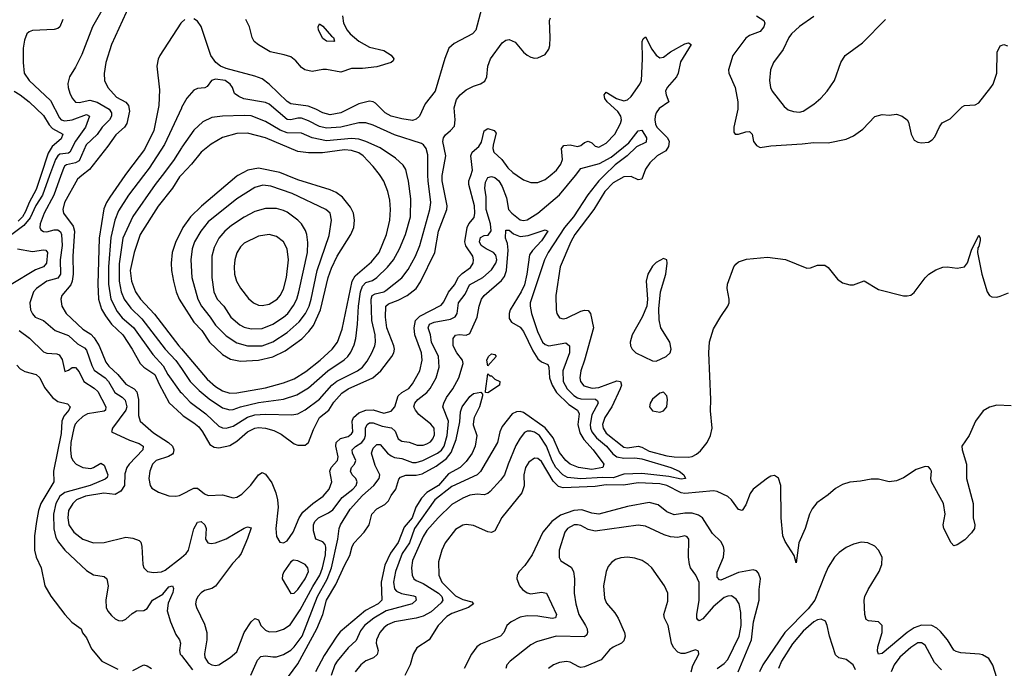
# Model space of a CAD drawing. Header units: inches. Extents: x 1682530 to 1839546, y 640742 to 791647.
# Tile 272 of 656: x 1719098 to 1724592, y 697250 to 700869. Entities that reach past the tile are written whole.
import ezdxf

# ---------------------------------------------------------------- set-up
doc = ezdxf.new("R2010")
doc.units = ezdxf.units.IN
doc.header["$MEASUREMENT"] = 0
for name, color, linetype in [('B7619', 7, 'Continuous'), ('B7629', 7, 'Continuous'), ('B7710', 7, 'Continuous'), ('B7720', 7, 'Continuous')]:
    doc.layers.add(name, color=color, linetype=linetype)

msp = doc.modelspace()

# ---------------------------------------------------------------- linework, layer by layer
at = {"layer": 'B7619', "color": 5}
for points, elevation in [([(1719264.8, 700000), (1719225.2, 699890), (1719188, 699832), (1719156.2, 699763.7), (1719120, 699720), (1719053.9, 699670)], 440), ([(1719215.5, 700000), (1719190, 699921.9), (1719150, 699850), (1719130, 699798.5), (1719113.5, 699770), (1719090, 699744.2)], 420), ([(1719327.8, 700000), (1719288, 699890), (1719234.3, 699790), (1719212.7, 699730), (1719210.1, 699710.1), (1719216.2, 699696.2), (1719230, 699686.5), (1719250, 699686), (1719290, 699696.7), (1719310, 699697.4), (1719326.1, 699686.1), (1719331.8, 699670), (1719334.8, 699610), (1719324, 699530), (1719325.8, 699450), (1719310, 699426.9), (1719250, 699410.6), (1719191.2, 699370), (1719174, 699350), (1719154.6, 699290), (1719159, 699250), (1719168.5, 699228.5), (1719184.4, 699210), (1719230.9, 699190.9), (1719295.7, 699135.7), (1719370, 699106.3), (1719420.5, 699060.5), (1719459, 699039), (1719470, 699024.9), (1719499.6, 698939.6), (1719514.2, 698914.2), (1719575.2, 698870), (1719592.6, 698850), (1719628.6, 698788.6), (1719670, 698762.3), (1719686.1, 698746.1), (1719695.7, 698710), (1719690.1, 698690), (1719616, 698590), (1719610.4, 698570), (1719710, 698523.9), (1719764.2, 698504.2), (1719786, 698490), (1719784.3, 698470), (1719709.4, 698390), (1719696.3, 698370), (1719685, 698335), (1719682.5, 698270), (1719661.6, 698238.4), (1719630, 698220.7), (1719566.6, 698226.6), (1719464.9, 698210), (1719414.4, 698190), (1719394.6, 698170), (1719370.9, 698130), (1719365.9, 698090), (1719372.2, 698050), (1719399.3, 698010), (1719450, 697970.1), (1719510, 697950.1), (1719570, 697952.4), (1719690, 697982.4), (1719730, 697976.9), (1719763.8, 697963.8), (1719773.6, 697953.6), (1719780.2, 697930), (1719785, 697830), (1719790.2, 697810), (1719810.1, 697790.1), (1719844.6, 697784.6), (1719890, 697788.9), (1719910, 697797.4), (1720000, 697869.1)], 460), ([(1719445.4, 700000), (1719420.3, 699979.7), (1719348.7, 699850), (1719338.5, 699810), (1719342.2, 699790), (1719396.9, 699716.9), (1719403.8, 699690), (1719393.8, 699550), (1719395.9, 699450), (1719391.2, 699410), (1719383, 699390), (1719333.5, 699330), (1719326.5, 699310), (1719333.7, 699270), (1719356.6, 699230), (1719450, 699141.6), (1719493.9, 699113.9), (1719514, 699094), (1719541.2, 699050), (1719579.2, 698959.2), (1719595.1, 698935.1), (1719645, 698890), (1719690, 698836.5), (1719736.6, 698810), (1719752.4, 698792.4), (1719761.1, 698750), (1719760.4, 698660.4), (1719770.9, 698630), (1719844.9, 698564.9), (1719928.7, 698510), (1719950.6, 698490), (1719958.6, 698470), (1719955, 698450), (1719950, 698444.9), (1719927.9, 698432.1), (1719860.2, 698410), (1719838.3, 698390), (1719824.6, 698350), (1719819.3, 698310), (1719825.5, 698270), (1719835.8, 698255.8), (1719872.5, 698232.5), (1719930, 698213.2), (1719970, 698210.9), (1719990, 698214.6), (1720000, 698219.6)], 480), ([(1719685.2, 700000), (1719600.5, 699879.5), (1719581.8, 699850), (1719566.8, 699813.3), (1719541.9, 699650), (1719534.2, 699394.2), (1719537.7, 699310), (1719554.8, 699254.8), (1719576.3, 699216.3), (1719610, 699169.6), (1719673, 699110), (1719726, 699030), (1719771, 698951), (1719790, 698929.6), (1719852.2, 698890), (1719875.7, 698835.7), (1719932, 698732), (1720000, 698668.6)], 520), ([(1719788.6, 700000), (1719705.1, 699890), (1719650, 699802.5), (1719628.9, 699751.1), (1719606.3, 699653.7), (1719593.8, 699490), (1719593.2, 699393.2), (1719606.6, 699310), (1719641.6, 699241.6), (1719670, 699206.2), (1719732.6, 699152.6), (1719840.5, 699000.5), (1719898.1, 698938.1), (1719924, 698890), (1719993.2, 698793.2), (1720000, 698786.3)], 540), ([(1719892.4, 700000), (1719854, 699950), (1719729.5, 699770.5), (1719673.3, 699650), (1719652.5, 699507.5), (1719652, 699410), (1719663.2, 699350), (1719680.7, 699310), (1719718.7, 699258.7), (1719779.7, 699199.7), (1719910.1, 699030), (1719970, 698967), (1720000, 698922.9)], 560), ([(1719997.6, 700000), (1719990, 699991.8), (1719951.3, 699930), (1719870, 699829.1), (1719770.1, 699670), (1719735.7, 699570), (1719714.8, 699470), (1719721.1, 699410), (1719743.9, 699350), (1719772.4, 699310), (1719850, 699226.5), (1719985.5, 699050), (1720000, 699032.9)], 580), ([(1720000, 699693), (1719969.3, 699630.7), (1719949.6, 699570), (1719943.3, 699510), (1719945.1, 699470), (1719955.7, 699410), (1719970.6, 699350), (1719987, 699310), (1720000, 699290)], 620), ([(1719085.3, 699590), (1719170, 699575.8), (1719230, 699586), (1719242.8, 699582.8), (1719252.9, 699570), (1719247.2, 699510), (1719230.2, 699490), (1719186.6, 699473.4), (1719050, 699390.9)], 440), ([(1719094.1, 699134.1), (1719151.9, 699091.9), (1719230, 699015.9), (1719250, 699008.1), (1719304.8, 699004.8), (1719318.7, 698998.7), (1719333.9, 698973.9), (1719350, 698907), (1719370, 698914), (1719390, 698929.3), (1719410, 698928.6), (1719430, 698904.7), (1719456, 698850), (1719513, 698813), (1719533.8, 698793.8), (1719578, 698710), (1719577.2, 698690), (1719570, 698685.6), (1719476.9, 698670), (1719450, 698654.6), (1719421.9, 698630), (1719408.1, 698611.9), (1719399.7, 698590), (1719383.8, 698510), (1719380.8, 698470), (1719385.4, 698430), (1719394.2, 698410), (1719413.4, 698390), (1719450, 698370.1), (1719494.5, 698365.5), (1719510.3, 698369.7), (1719550, 698394.7), (1719570, 698384), (1719589.4, 698330.6), (1719585.5, 698314.5), (1719574.4, 698305.6), (1719490.4, 698269.6), (1719350, 698231.3), (1719321, 698210), (1719298.8, 698170), (1719286.4, 698110), (1719287.6, 698027.6), (1719299.7, 697979.6), (1719314, 697954), (1719350, 697910.2), (1719470, 697796.2), (1719510, 697772.1), (1719570, 697762), (1719584.4, 697750), (1719591.6, 697710), (1719578.5, 697630), (1719580.2, 697590), (1719589.6, 697569.6), (1719610, 697544.9), (1719630, 697525.8), (1719650, 697516.5), (1719670, 697514.2), (1719690, 697523.5), (1719724.6, 697555.4), (1719749.1, 697570.9), (1719790, 697573.4), (1719810, 697583.9), (1719839.4, 697630), (1719896.3, 697663.7), (1719930, 697704.4), (1719951.3, 697711.3), (1719955.9, 697695.9), (1719952.3, 697672.3), (1719926.7, 697613.3), (1719921.3, 697570), (1719938.9, 697510), (1719970, 697438.4), (1719990.3, 697410), (1719995.2, 697390), (1719989.2, 697350), (1719994, 697330), (1720000, 697322.1)], 440), ([(1719081.1, 698941.1), (1719100.7, 698920.7), (1719125.6, 698905.6), (1719190.3, 698890), (1719210, 698871.6), (1719237, 698817), (1719280.8, 698760.8), (1719310, 698739.7), (1719365.5, 698725.5), (1719379.5, 698710), (1719372.8, 698690), (1719343.4, 698656.6), (1719333.6, 698630), (1719330, 698560.7), (1719286.4, 698350), (1719288.5, 698290), (1719216.1, 698170), (1719201.9, 698130), (1719190.7, 698070), (1719180.5, 697990), (1719181, 697910), (1719190.1, 697870.1), (1719217.4, 697810), (1719238.9, 697710), (1719272.3, 697652.3), (1719350.3, 697550), (1719388.6, 697508.6), (1719440.3, 697470), (1719449.1, 697449.1), (1719470, 697420.7), (1719498, 697358), (1719556, 697290), (1719645.1, 697245.1)], 420), ([(1719730, 697237.1), (1719790, 697270.4), (1719810, 697264.9), (1719834, 697250)], 420)]:
    msp.add_lwpolyline(points, dxfattribs=dict(at, elevation=elevation))
at = {"layer": 'B7629', "color": 5}
for points, elevation in [([(1720000, 697869.1), (1720026.3, 697890), (1720039.9, 697910), (1720070, 698028.4), (1720090, 698066.4), (1720110, 698068.5), (1720131.5, 698051.5), (1720138.3, 698030), (1720134.7, 697970), (1720147.6, 697950), (1720165.9, 697945.9), (1720190, 697950.2), (1720250, 697973), (1720350, 698032.2), (1720370, 698038.9), (1720390, 698034.8), (1720370, 697973.6), (1720332.8, 697890), (1720318.2, 697870), (1720285, 697835), (1720191.3, 697708.7), (1720170, 697694.8), (1720130, 697683.8), (1720110, 697670.8), (1720092.6, 697650), (1720083.2, 697630), (1720079.6, 697610), (1720084.4, 697590), (1720130, 697495.8), (1720141.3, 697450), (1720142.1, 697410), (1720128.3, 697331.7), (1720130.2, 697310), (1720150, 697281.1), (1720170, 697269.4), (1720190, 697266.2), (1720210, 697270.2), (1720272.6, 697310), (1720310, 697342.8), (1720350.7, 697449.3), (1720390, 697508.9), (1720410, 697528.2), (1720430, 697520.7), (1720444.2, 697490), (1720470, 697462.7), (1720490, 697454), (1720530, 697455.1), (1720570, 697468.7), (1720606.4, 697493.6), (1720663.7, 697576.3), (1720733.2, 697706.8), (1720773.3, 697770), (1720788, 697810), (1720803.7, 697883.7), (1720806.3, 697926.3), (1720801.6, 697941.6), (1720790, 697956.2), (1720750, 697971.6), (1720737.5, 698017.5), (1720737.3, 698050), (1720745, 698070), (1720765.7, 698090), (1720821.8, 698118.2), (1720845, 698135), (1720896.6, 698203.4), (1720956.9, 698250), (1720974.8, 698270), (1720980.2, 698290), (1720973.6, 698310), (1720954, 698330), (1720944.2, 698350), (1720948.8, 698370), (1720966.4, 698390), (1720973.1, 698410), (1720954.5, 698450), (1720953.4, 698470), (1720971.8, 698488.2), (1721007.3, 698510), (1721022.6, 698530), (1721027.8, 698550), (1721027.8, 698590), (1721037.3, 698610), (1721050, 698619.1), (1721070, 698620.3), (1721120.7, 698600.7), (1721171.8, 698591.8), (1721193.2, 698573.3), (1721210.2, 698530), (1721230, 698518.3), (1721271.4, 698511.4), (1721315.8, 698495.8), (1721350, 698494.4), (1721370, 698502), (1721390, 698513.5), (1721403.7, 698530), (1721412, 698552), (1721410, 698591), (1721393, 698613), (1721325.9, 698665.9), (1721306, 698690), (1721297.6, 698710), (1721302.1, 698730), (1721319.3, 698750), (1721369.9, 698790), (1721388.4, 698811.6), (1721421.1, 698870), (1721439, 698930), (1721435.1, 698990), (1721396.2, 699070), (1721389.9, 699110), (1721376.6, 699150), (1721385, 699170), (1721410, 699181.6), (1721501.4, 699198.6), (1721527.9, 699212.1), (1721538.8, 699230), (1721547.3, 699290), (1721583.1, 699336.9), (1721608, 699390), (1721683, 699430), (1721730, 699472.8), (1721755.8, 699510), (1721760.7, 699530), (1721755.5, 699555.5), (1721742.2, 699570), (1721700.2, 699590), (1721673.4, 699610), (1721664.3, 699630), (1721670, 699653.4), (1721690, 699665.3), (1721712.3, 699667.7), (1721728.8, 699691.2), (1721724.8, 699730), (1721700.7, 699810), (1721700.5, 699880.5), (1721693.8, 699930), (1721697.9, 699962.1), (1721710, 699988), (1721730, 699995), (1721750, 699987.9), (1721771.5, 699970), (1721790, 699939.3), (1721815, 699875), (1721826.5, 699810), (1721843.7, 699790), (1721890, 699752.5), (1721910, 699748.9), (1721930, 699753.1), (1721990, 699789.5), (1722110, 699892.5), (1722198.7, 700000)], 460), ([(1720000, 699290), (1720070, 699181.8), (1720114.4, 699134.4), (1720156.4, 699070), (1720230, 699000.8), (1720274.5, 698974.5), (1720330, 698963.4), (1720430, 698968.6), (1720510, 698988.2), (1720578.7, 699021.3), (1720671.4, 699088.6), (1720711.4, 699128.6), (1720737.6, 699162.4), (1720776.6, 699250), (1720819.2, 699430), (1720837.2, 699482.8), (1720869.7, 699550.3), (1720945.9, 699670), (1720961.6, 699710), (1720966.8, 699750), (1720959.9, 699790), (1720943.1, 699823.1), (1720898.4, 699878.4), (1720864.4, 699904.4), (1720830, 699919.3), (1720650, 699976.3), (1720590.1, 700000)], 620), ([(1720315.6, 700000), (1720310, 699997), (1720111.8, 699828.2), (1720050.8, 699769.2), (1720008.4, 699710), (1720000, 699693)], 620), ([(1720000, 699032.9), (1720143.5, 698863.5), (1720190, 698822.9), (1720230, 698797.8), (1720270, 698785.5), (1720310, 698787.9), (1720470, 698815.5), (1720570, 698842.1), (1720630, 698865.9), (1720694.2, 698905.8), (1720774.5, 698970), (1720841.1, 699030), (1720870.9, 699070), (1720897.8, 699142.2), (1720953.3, 699410), (1720970, 699439.4), (1721061.6, 699518.4), (1721103.8, 699570), (1721145.2, 699670), (1721163.6, 699750), (1721166.9, 699810), (1721162.5, 699862.5), (1721152.6, 699910), (1721130, 699968.2), (1721110.1, 700000)], 580), ([(1720000, 698922.9), (1720049.5, 698850), (1720099.5, 698799.5), (1720154.4, 698754.4), (1720230, 698702.9), (1720270, 698692.1), (1720290, 698693.8), (1720330, 698708.5), (1720430, 698732.5), (1720570, 698751), (1720644, 698776), (1720710, 698815.6), (1720816.5, 698910), (1720908.9, 698971.1), (1720929.6, 698990.4), (1720945.7, 699014.3), (1720964.5, 699055.5), (1720974.4, 699090), (1720983.5, 699170), (1720987.9, 699270), (1721000.1, 699350), (1721010, 699383.2), (1721030, 699402.3), (1721066, 699414), (1721090.2, 699429.8), (1721151.2, 699488.8), (1721184, 699530), (1721216.6, 699590), (1721250.3, 699669.7), (1721278.2, 699770), (1721281.1, 699870), (1721267.9, 699967.9), (1721260.3, 700000)], 560), ([(1720000, 698786.3), (1720050, 698735.5), (1720136.4, 698670), (1720210, 698600.4), (1720230, 698591.9), (1720250, 698590.1), (1720290, 698601.7), (1720368.7, 698651.3), (1720410, 698663.8), (1720470, 698668.7), (1720616, 698664), (1720650.3, 698670.3), (1720690, 698693.3), (1720770, 698751.9), (1720839.9, 698830), (1720866.9, 698853.1), (1720982.3, 698910), (1721009.9, 698930.1), (1721036.5, 698963.5), (1721062.6, 699010), (1721079.9, 699050), (1721083.2, 699070), (1721081.2, 699110), (1721063, 699190), (1721058.6, 699310), (1721064.5, 699330), (1721080.7, 699339.3), (1721129.8, 699350), (1721141.6, 699358.4), (1721230, 699429.5), (1721264.9, 699475.1), (1721307.3, 699550), (1721330.3, 699609.7), (1721387.3, 699810), (1721391.9, 699850), (1721376.7, 699970), (1721376.3, 700000)], 540), ([(1720000, 698668.6), (1720010, 698659.3), (1720070, 698620.6), (1720096.7, 698596.7), (1720117.1, 698570), (1720158.6, 698498.6), (1720183.5, 698483.5), (1720210, 698480.1), (1720270, 698494.3), (1720310, 698517.7), (1720370, 698568.8), (1720410, 698589.6), (1720430, 698594.2), (1720470, 698591), (1720516.8, 698576.8), (1720556.1, 698556.1), (1720630, 698503.5), (1720650, 698494.5), (1720690, 698494.7), (1720710, 698510.3), (1720736.5, 698583.5), (1720770.2, 698649.8), (1720822.7, 698690), (1720850, 698734.7), (1720894.7, 698785.3), (1720930, 698810.4), (1721069.1, 698870.9), (1721113.4, 698910), (1721174.6, 698990), (1721185.4, 699010), (1721189.4, 699030), (1721186, 699050), (1721146.7, 699150), (1721139.3, 699210), (1721141.3, 699270), (1721156.8, 699283.2), (1721210, 699303.4), (1721259.3, 699330), (1721310.3, 699369.7), (1721333.9, 699406.1), (1721415.3, 699570), (1721435.1, 699690), (1721481.3, 699810), (1721483.8, 699830), (1721454.7, 699970), (1721456.2, 700000)], 520), ([(1720000, 698219.6), (1720070, 698254.5), (1720090, 698255), (1720130, 698224), (1720150, 698214.6), (1720230, 698217.3), (1720290, 698200.8), (1720310, 698204.4), (1720338.1, 698221.9), (1720387.9, 698272.1), (1720430, 698329.1), (1720450, 698343.6), (1720470, 698334.3), (1720504.2, 698284.2), (1720526.3, 698230), (1720536.1, 698190), (1720540.2, 698150), (1720527.1, 698030), (1720530, 697986), (1720550, 697954.8), (1720570, 697950.8), (1720590, 697962), (1720623.5, 698010), (1720656.7, 698090), (1720678.2, 698121.8), (1720733.4, 698170), (1720790.6, 698210), (1720824.6, 698250), (1720840.2, 698290), (1720829.4, 698350), (1720836.4, 698370), (1720870.4, 698410), (1720875.4, 698430), (1720861.2, 698490), (1720864.3, 698510), (1720888, 698532), (1720930, 698543.6), (1720950, 698557.6), (1720956.9, 698570), (1720953.8, 698630), (1720960.4, 698650), (1720990, 698675.5), (1721030, 698690.5), (1721070, 698692.3), (1721130, 698673.8), (1721170, 698684.4), (1721191.4, 698708.6), (1721210, 698770.8), (1721230, 698788.5), (1721268.7, 698811.2), (1721290, 698836.9), (1721331.4, 698910), (1721343.5, 698970), (1721339.2, 699010), (1721303, 699110), (1721299.2, 699150), (1721306, 699190), (1721330, 699215.2), (1721450, 699276.6), (1721464.3, 699295.7), (1721490.3, 699349.7), (1721523.6, 699390), (1721547.3, 699432.7), (1721566.9, 699453.1), (1721613.8, 699486.2), (1721628.3, 699510), (1721631, 699530), (1721625.9, 699550), (1721586.9, 699606.9), (1721581.5, 699630), (1721594, 699710), (1721604, 699730), (1721633.7, 699766.3), (1721637.5, 699790), (1721635, 699830), (1721603.8, 699950), (1721604.7, 699970), (1721614.5, 700000)], 480), ([(1722360.2, 700000), (1722330.1, 699970), (1722267.5, 699892.5), (1722188.2, 699770), (1722137.3, 699710), (1722047.2, 699570), (1722026.8, 699530), (1721947.1, 699290), (1721946, 699270), (1721954.1, 699230), (1721986.9, 699130), (1722015.6, 699070), (1722030, 699056.4), (1722050, 699048.8), (1722146.4, 699066.4), (1722166.7, 699050), (1722165.5, 699010), (1722129, 698910), (1722130.5, 698850), (1722153.1, 698810), (1722190, 698772.4), (1722210, 698759.1), (1722230, 698753.3), (1722311, 698751), (1722321.7, 698741.7), (1722325.4, 698730), (1722290, 698665.3), (1722280.7, 698610), (1722282.8, 698590), (1722291.1, 698570), (1722316.6, 698536.6), (1722372, 698490), (1722407.6, 698447.6), (1722429.8, 698429.8), (1722470, 698421.9), (1722530, 698424.9), (1722570, 698419.3), (1722732, 698370), (1722778, 698350), (1722804.2, 698330), (1722814, 698310), (1722790, 698305), (1722720.9, 698320.9), (1722570, 698337.7), (1722470, 698332.9), (1722410, 698313.3), (1722350, 698314.7), (1722230, 698307.5), (1722155.5, 698315.5), (1722129.4, 698329.4), (1722089.3, 698370), (1722068.5, 698408.5), (1722038.4, 698490), (1721999, 698550), (1721970, 698567.5), (1721950, 698572.9), (1721930, 698572.9), (1721914.4, 698565.6), (1721890, 698535), (1721866.8, 698493.2), (1721822.8, 698390), (1721802.7, 698330), (1721780.8, 698299.2), (1721722.7, 698237.4), (1721710, 698225), (1721690, 698217.3), (1721650, 698222.1), (1721610, 698216.5), (1721570, 698199.2), (1721510, 698163.8), (1721433.1, 698090), (1721370, 698018.5), (1721350, 697985.5), (1721290, 697851.2), (1721284.3, 697810), (1721287.4, 697770), (1721296.5, 697750), (1721310, 697739.3), (1721350, 697724.2), (1721435.1, 697670), (1721454.4, 697650), (1721458.5, 697630), (1721450, 697615.8), (1721394.8, 697565.2), (1721350, 697541.3), (1721310, 697529.2), (1721188.8, 697510), (1721150, 697493.1), (1721130, 697476.5), (1721108.4, 697450), (1721089.5, 697410), (1721088, 697390), (1721097.8, 697350), (1721092.3, 697327.7), (1721071.6, 697308.4), (1721030, 697291.5), (1721000.9, 697270), (1720970.3, 697230)], 460), ([(1721873.7, 700000), (1721910, 699974.9), (1721950, 699960.2), (1721990, 699961.1), (1722030, 699976.8), (1722057.4, 700000)], 480), ([(1722577.4, 700000), (1722570, 699979.7), (1722550, 699975.6), (1722510, 699994.1), (1722470, 699992.7), (1722410, 699958.6), (1722363.9, 699910), (1722302, 699810), (1722195.1, 699670), (1722172.5, 699630), (1722114.8, 699490), (1722090.2, 699330.2), (1722092.1, 699250), (1722095.8, 699230), (1722110, 699206), (1722130, 699200.2), (1722150, 699203.2), (1722230, 699242.7), (1722250, 699248.4), (1722270, 699247.4), (1722283.6, 699230), (1722299.8, 699150), (1722249.7, 698970.3), (1722228.5, 698910), (1722223.3, 698870), (1722227.1, 698850), (1722246.6, 698826.6), (1722292.4, 698812.4), (1722330, 698816.4), (1722430, 698853.9), (1722450.8, 698850), (1722455.5, 698830), (1722448.7, 698810), (1722401.8, 698710), (1722363.5, 698650), (1722350.1, 698610), (1722353.1, 698590), (1722370, 698562.8), (1722470, 698484.2), (1722490, 698479.9), (1722550, 698488.8), (1722570, 698483.6), (1722610, 698462.2), (1722710, 698435.2), (1722750, 698429.5), (1722830, 698427.6), (1722850, 698431.4), (1722875.2, 698444.8), (1722897, 698463), (1722933.6, 698510), (1722953, 698550), (1722961.8, 698590), (1722953, 698687), (1722954.7, 698750), (1722942.9, 699010), (1722947.5, 699072.5), (1722970, 699143.7), (1723010, 699214), (1723049.7, 699270), (1723057.4, 699290), (1723057.7, 699310), (1723045.4, 699370), (1723047.1, 699392.9), (1723083.7, 699490), (1723094.2, 699505.8), (1723110, 699517.3), (1723153.7, 699533.7), (1723270, 699544.9), (1723370.5, 699530.5), (1723490, 699482.8), (1723510, 699484), (1723550, 699499.1), (1723590, 699499.1), (1723610, 699487.3), (1723661.1, 699421.1), (1723690, 699401.6), (1723730, 699390.4), (1723750, 699390.4), (1723810, 699413), (1723890, 699364.6), (1724030, 699329.1), (1724050, 699327.8), (1724070, 699331.7), (1724090, 699347), (1724150.6, 699429.4), (1724171.5, 699448.5), (1724210, 699473.1), (1724250, 699488.7), (1724274, 699490), (1724330, 699482.6), (1724370.6, 699489.4), (1724387.4, 699512.6), (1724410, 699583.8), (1724450, 699667.3), (1724458, 699650), (1724457.4, 699637.4), (1724450, 699603.7), (1724443.8, 699596.2), (1724442.8, 699570), (1724467.2, 699450), (1724496.6, 699350), (1724509.6, 699329.6), (1724522.3, 699322.3), (1724550, 699320.1), (1724570, 699325.9), (1724615.4, 699344.6)], 480), ([(1720388.3, 697211.7), (1720424.7, 697295.3), (1720443.2, 697316.8), (1720470, 697320.5), (1720510, 697313.4), (1720530, 697314.6), (1720570, 697327.4), (1720610, 697350.9), (1720630, 697369.5), (1720674.7, 697430), (1720759.3, 697650), (1720813.1, 697746.9), (1720838.4, 697810), (1720873.8, 697970), (1720879.9, 698030), (1720887.5, 698050), (1720941.5, 698138.5), (1721010, 698214.2), (1721075, 698270), (1721104.7, 698310), (1721107.6, 698330), (1721081.3, 698381.3), (1721061.1, 698450), (1721070, 698478.4), (1721090, 698498.6), (1721110, 698498.2), (1721150.6, 698450.6), (1721170, 698435.5), (1721190, 698427.3), (1721230, 698421.4), (1721290, 698399), (1721310, 698398.1), (1721347.1, 698410), (1721430, 698449.8), (1721452, 698468), (1721466.3, 698490), (1721482.8, 698550), (1721490.8, 698630), (1721459.1, 698710), (1721463.9, 698730), (1721479.7, 698760.3), (1721514, 698810), (1721547.6, 698870), (1721571.9, 698950), (1721568.3, 698970), (1721537.2, 699010), (1721516.8, 699050), (1721516.5, 699090), (1721530.7, 699109.3), (1721550, 699112.3), (1721590, 699108.7), (1721610, 699118), (1721650.9, 699210), (1721661.3, 699270), (1721675.6, 699310), (1721689, 699330), (1721786.1, 699413.9), (1721803.9, 699436.1), (1721815.3, 699470), (1721824, 699584), (1721820.2, 699620.2), (1721809.2, 699650), (1721810, 699695.5), (1721830, 699695), (1721853.9, 699673.9), (1721890, 699660.3), (1721934.4, 699665.6), (1722030, 699696.9), (1722044.9, 699690), (1722010, 699636.1), (1721959, 699581), (1721943.4, 699556.6), (1721927.7, 699450), (1721914, 699390), (1721896.6, 699350), (1721834.7, 699250), (1721828.4, 699230), (1721830, 699201.3), (1721842.2, 699182.2), (1721890, 699153), (1721910, 699130.1), (1721960.9, 699020.9), (1721990, 698976.3), (1722010, 698961.1), (1722044.4, 698944.4), (1722051.1, 698931.1), (1722054, 698870), (1722069.7, 698830), (1722093, 698790), (1722162, 698722), (1722210.1, 698690), (1722219.3, 698670), (1722212.4, 698610), (1722223.5, 698563.5), (1722246.4, 698526.4), (1722298.6, 698470), (1722358, 698390), (1722351.4, 698370), (1722290, 698359.9), (1722216.2, 698370), (1722170, 698388.6), (1722146.1, 698410), (1722110, 698454.8), (1722075.5, 698535.5), (1722031.1, 698591.1), (1721910, 698677.5), (1721890, 698682.8), (1721870, 698681.8), (1721846.3, 698670), (1721790, 698598.7), (1721777.3, 698570), (1721764.4, 698510), (1721670, 698349), (1721650, 698329.9), (1721510, 698264.7), (1721413.9, 698190), (1721300.5, 698030), (1721273.6, 697950), (1721232.8, 697890), (1721194.8, 697790), (1721184, 697730), (1721190, 697692.9), (1721200.5, 697680.5), (1721227.7, 697667.7), (1721295.5, 697655.5), (1721306.4, 697650), (1721311.2, 697630), (1721287.7, 697610), (1721142.1, 697570), (1721074, 697530), (1721022.5, 697490), (1721000.1, 697459.9), (1720975.2, 697404.8), (1720930, 697363.9), (1720868.8, 697290), (1720856.9, 697270), (1720835.8, 697210)], 440), ([(1720571.7, 697168.3), (1720650, 697274.4), (1720756.6, 697470), (1720788.8, 697550), (1720810, 697631), (1720862.4, 697717.6), (1720910, 697823.1), (1720940.5, 697879.5), (1720953.6, 697930), (1720964.7, 697950), (1721020.7, 698010), (1721047.3, 698050), (1721062.4, 698110), (1721090, 698140.4), (1721135.4, 698164.6), (1721155.8, 698184.2), (1721170, 698214.8), (1721197, 698250), (1721214, 698306), (1721223.8, 698316.2), (1721251.9, 698328.1), (1721310, 698327.1), (1721344, 698336), (1721422.6, 698377.4), (1721479.1, 698420.9), (1721505.2, 698454.8), (1721532.8, 698527.2), (1721553.7, 698626.3), (1721557.9, 698682.1), (1721567.7, 698710), (1721610, 698767.6), (1721630, 698783.7), (1721670.7, 698790.7), (1721679.8, 698779.8), (1721680.7, 698770), (1721663.6, 698710), (1721634.9, 698650), (1721630.2, 698630), (1721628.2, 698608.2), (1721649.1, 698549.1), (1721638.9, 698490), (1721622.9, 698450), (1721590, 698404.5), (1721556.5, 698370), (1721490, 698335), (1721434.1, 698270), (1721369.7, 698230.3), (1721340.6, 698199.4), (1721307.8, 698150), (1721288.3, 698090), (1721242.7, 698037.3), (1721210, 697952.3), (1721166.8, 697893.2), (1721134.7, 697825.3), (1721114.2, 697730), (1721119.1, 697630), (1721098.7, 697610), (1721027.1, 697572.9), (1720886.8, 697453.2), (1720867.3, 697430), (1720797.4, 697322.6), (1720747.8, 697230)], 420), ([(1724630, 698714.1), (1724550, 698718), (1724510, 698708.1), (1724473.8, 698686.2), (1724430.8, 698630), (1724395.6, 698550), (1724356.1, 698490), (1724356.9, 698470), (1724381.6, 698390), (1724381.9, 698310), (1724418.4, 698170), (1724418.4, 698090), (1724428.4, 698050), (1724426.2, 698030), (1724410, 698005.2), (1724372.2, 697967.8), (1724330, 697939.1), (1724310, 697933.3), (1724295.8, 697950), (1724254.6, 698030), (1724251.7, 698050), (1724263.1, 698110), (1724253.5, 698170), (1724185.6, 698290), (1724182.2, 698310), (1724185.2, 698350), (1724181.3, 698361.3), (1724170, 698374.6), (1724150, 698376.8), (1724100.8, 698359.2), (1724030, 698312.3), (1723990, 698295.8), (1723950, 698290.6), (1723890, 698305), (1723850, 698305.9), (1723790, 698293.7), (1723730, 698288.7), (1723690, 698276.4), (1723650, 698254.2), (1723610, 698218), (1723546.2, 698173.8), (1723519.3, 698140.7), (1723505.1, 698110), (1723480.4, 698030), (1723445.3, 697950), (1723430, 697838), (1723420.4, 697880.4), (1723370, 697958.5), (1723356.6, 697990), (1723347.1, 698090), (1723345.3, 698270), (1723331.8, 698311.8), (1723310, 698326.6), (1723290, 698322.7), (1723270, 698310.9), (1723191.1, 698248.9), (1723174.5, 698225.5), (1723150, 698161.8), (1723130, 698129.8), (1723110, 698137.2), (1723069.5, 698190), (1723049.3, 698209.3), (1722990, 698237.5), (1722970, 698240.6), (1722810, 698225.1), (1722789.3, 698229.3), (1722710, 698269.5), (1722670, 698278.8), (1722550, 698285.8), (1722467.5, 698272.5), (1722370, 698274.5), (1722310, 698264.5), (1722130, 698257), (1722105.5, 698265.5), (1722074.6, 698294.6), (1722010, 698404.3), (1721990, 698421.3), (1721970, 698422.4), (1721939.5, 698400.4), (1721920.4, 698370), (1721911.6, 698330), (1721912.3, 698267.7), (1721900.5, 698230), (1721788.4, 698091.6), (1721750, 698016.8), (1721730, 698008.4), (1721710, 698011.3), (1721630, 698046.3), (1721590, 698052.5), (1721570, 698048.7), (1721530, 698024.4), (1721471.9, 697950), (1721452.7, 697910), (1721435.7, 697844.3), (1721437.1, 697770), (1721453.7, 697730), (1721530, 697655.1), (1721570, 697634.8), (1721620.9, 697620.9), (1721630.3, 697610), (1721602.3, 697590), (1721510, 697556.1), (1721481, 697539), (1721432.9, 697490), (1721382.9, 697410), (1721314.8, 697365.2), (1721293.9, 697330), (1721277.7, 697270), (1721247.1, 697210)], 480), ([(1723106.7, 697230), (1723181.5, 697410), (1723192.8, 697510), (1723224.8, 697630), (1723224.6, 697690), (1723231.4, 697750), (1723221.4, 697781.4), (1723210, 697794.6), (1723190, 697799.1), (1723110, 697784.5), (1723010, 697741.8), (1723003.9, 697743.9), (1722990, 697759.5), (1722990, 697786.8), (1723025.9, 697870), (1723029.4, 697909.4), (1723025, 697930), (1723010, 697957.8), (1722963.2, 698003.2), (1722909.1, 698089.1), (1722885.5, 698105.5), (1722850, 698116), (1722810, 698115.4), (1722750, 698105.8), (1722710, 698123.9), (1722661.5, 698161.5), (1722610, 698175.6), (1722490, 698152.5), (1722330, 698110.8), (1722290, 698115.3), (1722234.9, 698134.9), (1722190, 698131.6), (1722116.2, 698103.8), (1722067.3, 698070), (1722017.6, 698010), (1721957, 697883), (1721916.6, 697823.4), (1721885.2, 697790), (1721873.1, 697770), (1721871.5, 697750), (1721886.7, 697710), (1721904.3, 697690), (1721930, 697671.6), (1721950, 697665.2), (1722010, 697675.5), (1722037.3, 697670), (1722093.4, 697550), (1722088.2, 697531.8), (1722070, 697527.7), (1721990, 697541), (1721930, 697543.1), (1721890, 697534.9), (1721840.2, 697510), (1721816.9, 697490), (1721798.8, 697450), (1721781.7, 697430), (1721670, 697384.6), (1721649.2, 697370), (1721619.3, 697330), (1721578.6, 697250)], 520), ([(1722990.9, 697250), (1723030, 697277.5), (1723050, 697299.8), (1723113.4, 697430), (1723123.5, 697490), (1723121.5, 697561.5), (1723112.6, 697610), (1723096.9, 697636.9), (1723070, 697654.3), (1723050, 697653), (1723030, 697644.9), (1722967.3, 697592.7), (1722910, 697526.6), (1722890, 697515.1), (1722881.5, 697521.5), (1722876, 697530), (1722875.7, 697550), (1722890, 697631.3), (1722889.8, 697729.8), (1722870.7, 697770.7), (1722842, 697810), (1722835.4, 697830), (1722830.8, 697870), (1722831.6, 697970), (1722823.3, 697983.3), (1722810, 697989.6), (1722770, 697980.9), (1722730, 697983.8), (1722695, 697995), (1722590, 698043.5), (1722550, 698049.1), (1722310, 698015.6), (1722270, 698024.3), (1722230, 698046.9), (1722210, 698051.6), (1722191.3, 698050), (1722155.2, 698030), (1722140.5, 698010), (1722107.8, 697910), (1722107.7, 697867.7), (1722118.4, 697850), (1722174.8, 697814.8), (1722189.2, 697790), (1722194.5, 697750), (1722191.8, 697670), (1722200.6, 697610), (1722218.8, 697550), (1722256.1, 697490), (1722264.6, 697470), (1722266.7, 697450), (1722263.2, 697436.8), (1722250, 697425.8), (1722091.1, 697428.9), (1721982.2, 697397.8), (1721950, 697380.8), (1721835.3, 697290), (1721816.9, 697270), (1721810.2, 697250)], 540), ([(1724550, 697197.7), (1724527.9, 697267.9), (1724505.5, 697305.5), (1724470, 697326.3), (1724453.2, 697330), (1724350, 697336.8), (1724323.2, 697343.2), (1724310, 697352.2), (1724275.5, 697410), (1724235.5, 697455.5), (1724215.1, 697475.1), (1724188.4, 697488.4), (1724130, 697490.3), (1724090, 697476.7), (1724049.6, 697450.4), (1723910, 697333.6), (1723890, 697329.7), (1723885.5, 697345.5), (1723886.7, 697370), (1723910.4, 697450), (1723910.6, 697490), (1723890, 697509.7), (1723834.9, 697514.9), (1723822.4, 697522.4), (1723814, 697550), (1723810.7, 697630), (1723814.8, 697650), (1723833.4, 697690), (1723893.7, 697790), (1723908.3, 697830), (1723911.2, 697870), (1723890, 697909.5), (1723870, 697931.5), (1723830.9, 697950.9), (1723793.5, 697953.5), (1723750, 697943.7), (1723710, 697923.9), (1723670, 697896.8), (1723645.3, 697870), (1723610, 697814.8), (1723590, 697772.5), (1723535.8, 697630), (1723497.8, 697582.2), (1723367.4, 697450), (1723245.4, 697270), (1723226.1, 697230)], 520), ([(1722845.3, 697230), (1722854.5, 697265.5), (1722887.3, 697330), (1722886, 697346), (1722870, 697352.8), (1722810, 697332.4), (1722790, 697332.2), (1722770, 697339.8), (1722746.1, 697366.2), (1722736, 697390), (1722716.8, 697490), (1722696.8, 697530), (1722693.3, 697550), (1722715.5, 697624.5), (1722715, 697670), (1722696.5, 697710), (1722624.7, 697810), (1722605.1, 697830), (1722571.2, 697851.2), (1722530, 697865.5), (1722490, 697869.8), (1722452.7, 697867.3), (1722422.8, 697857.2), (1722399.5, 697840.5), (1722382.3, 697817.7), (1722371.3, 697790), (1722356.5, 697710), (1722361.1, 697641.1), (1722373.1, 697613.1), (1722419.8, 697559.8), (1722436.9, 697530), (1722472.6, 697450), (1722477.2, 697430), (1722470, 697403.5), (1722455.3, 697390), (1722410, 697368.9), (1722390, 697353.6), (1722342.9, 697297.1), (1722250, 697259.4), (1722230, 697254.6), (1722218, 697258), (1722170, 697284.8), (1722150, 697288.8), (1722110, 697283.5), (1722077.1, 697270), (1722048.7, 697250)], 560), ([(1723762.2, 697242.2), (1723749.3, 697269.3), (1723710, 697299.3), (1723668.2, 697308.2), (1723650, 697325.1), (1723616, 697430), (1723604.8, 697490), (1723594.1, 697514.1), (1723570, 697524.4), (1723550, 697519.9), (1723530, 697509.1), (1723470, 697457.9), (1723410, 697387.7), (1723349.6, 697290), (1723331.9, 697250)], 540), ([(1724242.6, 697242.5), (1724202.4, 697282.4), (1724150, 697379.2), (1724130, 697393.3), (1724110, 697391.7), (1724070, 697367.2), (1724010, 697311.9), (1723978.4, 697270), (1723961.2, 697230)], 540), ([(1720000, 697322.1), (1720061.4, 697241.4)], 440)]:
    msp.add_lwpolyline(points, dxfattribs=dict(at, elevation=elevation))
for points, elevation in [([(1720454.5, 699945.5), (1720410, 699932.7), (1720310, 699869.3), (1720150, 699740.8), (1720108.4, 699690), (1720073.4, 699630), (1720060.9, 699590), (1720053.6, 699530), (1720059, 699430), (1720091.1, 699310), (1720111.7, 699270), (1720161.2, 699210), (1720190, 699165.1), (1720250, 699105.5), (1720310, 699066), (1720370, 699048.8), (1720450, 699048.8), (1720510, 699071.5), (1720590, 699123.9), (1720656.9, 699183.1), (1720693.6, 699230), (1720713.1, 699270), (1720724.8, 699310), (1720758.2, 699470), (1720825, 699665), (1720838.3, 699750), (1720829.8, 699790), (1720807.1, 699810), (1720619.1, 699899.1), (1720499.6, 699939.6)], 640), ([(1720530, 699815.9), (1720470, 699815.2), (1720410, 699798.4), (1720350, 699767.2), (1720278.9, 699721.1), (1720243, 699690), (1720208.8, 699650), (1720182.4, 699597.5), (1720169.5, 699550), (1720169.5, 699430), (1720181.8, 699350), (1720199.2, 699310), (1720236.8, 699270), (1720276.6, 699210), (1720326.2, 699166.2), (1720350, 699154), (1720390, 699143.6), (1720450, 699146.9), (1720510, 699170.6), (1720570, 699208.5), (1720593.4, 699230), (1720626.2, 699273.8), (1720643.9, 699310), (1720656.4, 699350), (1720703.2, 699570), (1720706, 699626), (1720700.5, 699670), (1720692.7, 699692.7), (1720669.9, 699729.9), (1720650.3, 699750.3), (1720590, 699794.3), (1720570, 699805)], 660), ([(1720489.8, 699669.8), (1720430, 699662), (1720350, 699623.1), (1720330, 699601.7), (1720310, 699567.6), (1720298.6, 699530), (1720294, 699490), (1720296.6, 699450), (1720307.6, 699410), (1720330, 699371.6), (1720374.2, 699314.2), (1720402, 699290), (1720430, 699276.9), (1720450, 699273.7), (1720490, 699281.6), (1720535, 699310), (1720551.6, 699330), (1720570, 699364.9), (1720587.6, 699430), (1720598.7, 699530), (1720590.5, 699590.4), (1720570, 699629.7), (1720530, 699660.3)], 680), ([(1722690, 699537.2), (1722650, 699514), (1722630, 699494.5), (1722603.6, 699450), (1722594.6, 699410), (1722602, 699310), (1722597, 699270), (1722571.3, 699210), (1722514.8, 699110), (1722504, 699070), (1722505.8, 699050), (1722515.4, 699030), (1722536.5, 699010), (1722630, 698965.7), (1722650, 698963.5), (1722705.6, 698990), (1722727, 699010), (1722733.7, 699030), (1722725.3, 699070), (1722675.1, 699150), (1722665.9, 699194.1), (1722664.9, 699255.1), (1722674, 699350), (1722704, 699450), (1722711.2, 699510), (1722709.1, 699529.1)], 520), ([(1721710, 698938), (1721705.1, 698970), (1721713.2, 698990), (1721730, 699004), (1721750, 699001), (1721757.3, 698990)], 420), ([(1721722.8, 698882.8), (1721730, 698882.8), (1721750, 698864), (1721778, 698850), (1721776, 698830), (1721710, 698786.6), (1721698, 698790), (1721696.4, 698796.4), (1721710, 698894)], 420), ([(1722690, 698791.2), (1722670, 698785.1), (1722630, 698752.2), (1722616.9, 698730), (1722611.7, 698710), (1722630, 698686.9), (1722670, 698679.6), (1722690, 698686), (1722708.4, 698710), (1722712.5, 698750), (1722709.6, 698770)], 520), ([(1720626.7, 697853.3), (1720610, 697845.2), (1720572.4, 697787.6), (1720564.2, 697770), (1720563.1, 697750), (1720610, 697667.7), (1720630, 697668.9), (1720650, 697690.3), (1720690, 697749.4), (1720708.9, 697790), (1720706.4, 697810), (1720690, 697829.7), (1720650, 697849.7)], 480)]:
    msp.add_lwpolyline(points, close=True, dxfattribs=dict(at, elevation=elevation))
at = {"layer": 'B7710', "color": 5}
msp.add_line((1720000, 700002.6, 580), (1719997.6, 700000, 580), dxfattribs=at)
for points, elevation in [([(1720000, 701190), (1719950, 701192.5), (1719902.3, 701177.7), (1719870, 701154.7), (1719794.6, 701065.4), (1719737.7, 701010), (1719719.6, 700980.4), (1719691.5, 700908.5), (1719609.6, 700730.4), (1719579.4, 700630), (1719569.3, 700569.3), (1719571, 700530), (1719589.2, 700490), (1719637.7, 700437.7), (1719689.3, 700409.3), (1719705.8, 700390), (1719710, 700359.3), (1719695.4, 700290), (1719683.4, 700270), (1719633.9, 700226.1), (1719590, 700163.4), (1719486.7, 700033.3), (1719445.4, 700000)], 480), ([(1719593.2, 700986.7), (1719504.4, 700830), (1719445.3, 700674.7), (1719410, 700604.4), (1719375.9, 700550), (1719366.6, 700513.4), (1719368.2, 700490), (1719378.4, 700458.4), (1719390.8, 700430.8), (1719409.4, 700409.4), (1719430, 700406.7), (1719490, 700419.7), (1719530, 700409.7), (1719596.3, 700370), (1719610.7, 700350), (1719610.1, 700330), (1719599.5, 700310), (1719558.9, 700270), (1719530, 700228.7), (1719469.6, 700170), (1719430, 700082.4), (1719410, 700070), (1719359.9, 700060.1), (1719348.3, 700051.7), (1719341.7, 700038.3), (1719327.8, 700000)], 460), ([(1719338.3, 700870), (1719321.3, 700830), (1719310, 700819.7), (1719290, 700814), (1719170, 700809.7), (1719150, 700801.3), (1719137.6, 700790), (1719124.2, 700755.8), (1719118, 700710), (1719116.9, 700630), (1719123.5, 700570), (1719150.2, 700530), (1719270, 700419.1), (1719320.7, 700320.7), (1719330.1, 700310.1), (1719350, 700304.1), (1719390, 700310.6), (1719470, 700339.3), (1719487.3, 700330), (1719465.5, 700270), (1719408.5, 700191.5), (1719378, 700130), (1719370, 700124.7), (1719322, 700118), (1719310, 700110.3), (1719297.1, 700090), (1719264.8, 700000)], 440), ([(1720000, 700852.7), (1719997, 700850), (1719880.3, 700670), (1719870, 700649.2), (1719863.9, 700610), (1719877.7, 700477.7), (1719875.1, 700390), (1719845.8, 700250), (1719795, 700145), (1719699.6, 700020.4), (1719685.2, 700000)], 520), ([(1719067.6, 700470), (1719100.2, 700450), (1719150, 700410.8), (1719230, 700334.6), (1719262.3, 700282.2), (1719281.5, 700261.5), (1719339, 700230), (1719330, 700205), (1719279.3, 700160.7), (1719256, 700124), (1719215.5, 700000)], 420), ([(1720000, 700375.8), (1719906.5, 700173.5), (1719819.4, 700040.6), (1719788.6, 700000)], 540), ([(1720000, 700154.2), (1719956.6, 700083.4), (1719892.4, 700000)], 560)]:
    msp.add_lwpolyline(points, dxfattribs=dict(at, elevation=elevation))
at = {"layer": 'B7720', "color": 5}
for points, elevation in [([(1721674.5, 700930), (1721643.9, 700810), (1721625.6, 700790), (1721523.1, 700736.9), (1721493.5, 700710), (1721470, 700653.3), (1721416.6, 700470), (1721361.1, 700398.9), (1721328.4, 700331.6), (1721310, 700314.1), (1721290, 700307.5), (1721230, 700315.4), (1721170, 700330.9), (1721137.5, 700350), (1721083.3, 700403.3), (1721070, 700411.3), (1721050, 700415.2), (1720990, 700399.6), (1720889, 700350), (1720830, 700338), (1720790, 700348.6), (1720750, 700370.4), (1720706.9, 700386.9), (1720610, 700399.2), (1720590, 700413.3), (1720489.5, 700510), (1720450, 700538.7), (1720410, 700554.7), (1720250, 700597.7), (1720218.6, 700610), (1720192.3, 700630), (1720164.4, 700670), (1720110, 700831.6), (1720090, 700860.5), (1720070, 700873.5)], 520), ([(1720019.1, 700870), (1720000, 700852.7)], 520), ([(1720898.9, 700890), (1720904.5, 700850), (1720924.7, 700810), (1720941.2, 700790), (1720990, 700748.6), (1721050, 700715), (1721130, 700696.8), (1721170, 700672.1), (1721185.8, 700650), (1721181.2, 700638.8), (1721170.6, 700630), (1721090, 700605.5), (1721010, 700596.3), (1720950, 700596.6), (1720890, 700576.3), (1720810, 700590.7), (1720790, 700591.4), (1720730, 700580.8), (1720689.5, 700589.5), (1720670, 700602.9), (1720639, 700639), (1720610, 700661.2), (1720573.5, 700673.5), (1720495.1, 700690), (1720430, 700728.4), (1720407.1, 700747.1), (1720395.8, 700770), (1720379.9, 700830), (1720359.3, 700870)], 480), ([(1721456.2, 700000), (1721456.7, 700010), (1721476.3, 700110), (1721459.2, 700190), (1721463.2, 700210), (1721473.7, 700226.3), (1721502.4, 700250), (1721524.3, 700275.7), (1721528.4, 700310), (1721521.9, 700378.1), (1721535.9, 700424.1), (1721556, 700450), (1721590, 700477.7), (1721630, 700498.9), (1721669.4, 700510.6), (1721693.5, 700526.5), (1721704.1, 700550), (1721710.4, 700610), (1721724.7, 700650), (1721790, 700740.7), (1721810, 700755.3), (1721830, 700758), (1721863.4, 700743.3), (1721910, 700688.7), (1721930, 700670.3), (1721950, 700659.5), (1721970, 700654.4), (1721990, 700655.8), (1722030, 700675.5), (1722050, 700704), (1722055.4, 700724.6), (1722058.2, 700770), (1722054.5, 700865.4), (1722060, 700880)], 520), ([(1723209.2, 700890), (1723250, 700863.8), (1723255.4, 700850), (1723250.8, 700830), (1723230, 700803.1), (1723170, 700780.3), (1723150, 700765.7), (1723078.3, 700670), (1723054, 700590), (1723054.4, 700570), (1723090.2, 700490), (1723105.4, 700410), (1723104.8, 700370), (1723082.6, 700270), (1723082.4, 700242.4), (1723090.6, 700230.6), (1723110, 700230.4), (1723150, 700243.6), (1723170, 700244.6), (1723185.7, 700230), (1723193.4, 700190), (1723200, 700180), (1723210, 700166.4), (1723230, 700155.3), (1723290, 700166), (1723464.2, 700175.8), (1723530, 700184.2), (1723610, 700181.7), (1723710, 700202), (1723750, 700221.3), (1723802.4, 700257.6), (1723870, 700328.4), (1723910, 700339.5), (1723950, 700337.1), (1723990, 700341.6), (1724022.8, 700330), (1724050, 700310.7), (1724057.3, 700297.3), (1724073.4, 700230), (1724090, 700197.1), (1724110, 700185.7), (1724130, 700182.6), (1724170, 700186), (1724190, 700198.4), (1724204.5, 700215.5), (1724230, 700270.8), (1724245.7, 700294.3), (1724290, 700315.5), (1724356.6, 700383.4), (1724370, 700390.4), (1724430, 700394.9), (1724450, 700405.5), (1724517.6, 700490), (1724531.1, 700510), (1724549.8, 700570), (1724552.8, 700687.2), (1724570, 700723.8), (1724590, 700730.4), (1724610, 700723.1)], 520), ([(1723530, 700887.4), (1723449.4, 700830.6), (1723404.9, 700790), (1723390.2, 700769.9), (1723357.5, 700702.5), (1723304.2, 700630), (1723288.2, 700590), (1723282.6, 700530), (1723288.1, 700490), (1723296.5, 700470), (1723364.5, 700384.5), (1723387.1, 700367.1), (1723416.1, 700356.1), (1723450, 700352.6), (1723470, 700358.6), (1723530, 700398), (1723569.4, 700430.6), (1723603.8, 700470), (1723644.5, 700530), (1723680.4, 700630), (1723704.7, 700670), (1723800.6, 700739.4), (1723930, 700870.7)], 540), ([(1722057.4, 700000), (1722092.8, 700030), (1722117.7, 700062.3), (1722127.1, 700090), (1722120.6, 700150), (1722133.6, 700166.4), (1722170, 700170.6), (1722210, 700161.5), (1722230, 700167.8), (1722250, 700184.8), (1722270, 700191.6), (1722290, 700182.9), (1722310, 700164.1), (1722330, 700157.7), (1722370, 700180.9), (1722419, 700230), (1722451.4, 700290), (1722456.1, 700310), (1722453, 700330), (1722436, 700356), (1722375.8, 700410), (1722362.3, 700430), (1722359.3, 700450), (1722370, 700464), (1722428.8, 700428.8), (1722470, 700416.4), (1722490, 700421.1), (1722510, 700440.6), (1722558.5, 700510), (1722567.8, 700530), (1722574.1, 700650), (1722571.8, 700748.2), (1722576.8, 700763.2), (1722590, 700774.3), (1722624.8, 700704.8), (1722650, 700671.8), (1722670, 700655.4), (1722690, 700660.6), (1722729.6, 700690.4), (1722810, 700735.1), (1722830, 700740.2), (1722845.7, 700730), (1722786.3, 700633.7), (1722772.7, 700570), (1722763.9, 700550), (1722711.8, 700490), (1722701.9, 700470), (1722705, 700450), (1722720.6, 700410), (1722666.3, 700373.7), (1722650.1, 700350), (1722644, 700330), (1722641.6, 700310), (1722645.5, 700285.5), (1722653.3, 700270), (1722713, 700210), (1722722.5, 700190), (1722719.3, 700160.7), (1722703.3, 700136.7), (1722654.5, 700110), (1722613.8, 700070), (1722590, 700034.7), (1722577.4, 700000)], 480), ([(1721376.3, 700000), (1721374.5, 700114.5), (1721365.3, 700150), (1721351.1, 700171.1), (1721339.3, 700179.2), (1721190, 700226.8), (1721070, 700281), (1721030, 700293.7), (1720990, 700294), (1720890, 700269.6), (1720810, 700263.4), (1720770, 700272.7), (1720710, 700305.5), (1720670, 700319.4), (1720650, 700320.3), (1720610, 700309.9), (1720590, 700311.4), (1720490, 700397.1), (1720470, 700406.2), (1720348.3, 700428.3), (1720320.1, 700440.1), (1720296.5, 700456.5), (1720285.2, 700490), (1720272.7, 700510), (1720243.7, 700530), (1720190, 700537.2), (1720167.7, 700530), (1720143.8, 700496.2), (1720130.4, 700489.6), (1720090, 700485.4), (1720070, 700475.8), (1720030, 700431.1), (1720001.3, 700378.7), (1720000, 700375.8)], 540), ([(1721260.3, 700000), (1721252.5, 700032.5), (1721236.9, 700056.9), (1721195.6, 700095.6), (1721110, 700154), (1721030.3, 700190.3), (1720990, 700202.3), (1720950, 700205.6), (1720810, 700193.9), (1720730, 700209.9), (1720670, 700236.6), (1720590, 700238.6), (1720552, 700252), (1720470, 700300.9), (1720390, 700331.8), (1720350, 700335.2), (1720228.7, 700331.3), (1720170, 700322.5), (1720120.6, 700299.4), (1720070, 700252.8), (1720002.2, 700157.8), (1720000, 700154.2)], 560), ([(1721110.1, 700000), (1721106.2, 700006.2), (1721070.6, 700050), (1721014.6, 700110), (1720990, 700125.9), (1720950, 700138.6), (1720910, 700143.7), (1720786.9, 700126.9), (1720710, 700126.9), (1720650, 700133.5), (1720470, 700210.8), (1720370, 700236.4), (1720310, 700234.8), (1720230, 700211.2), (1720166, 700174), (1720110, 700130.7), (1720056.6, 700063.4), (1720000, 700002.6)], 580), ([(1721614.5, 700000), (1721624.3, 700030), (1721615.3, 700110), (1721622.2, 700130), (1721659.3, 700160.7), (1721674.4, 700185.6), (1721690.6, 700249.4), (1721710, 700261.4), (1721744.9, 700250), (1721756.3, 700236.3), (1721739.8, 700170), (1721738.9, 700150), (1721744, 700130), (1721788.2, 700088.2), (1721821.9, 700041.9), (1721850, 700016.3), (1721873.7, 700000)], 480), ([(1722198.7, 700000), (1722230, 700038), (1722333.5, 700066.5), (1722398.3, 700101.7), (1722497.2, 700182.8), (1722550, 700249), (1722570, 700252.8), (1722595.8, 700210), (1722593.5, 700186.5), (1722540.2, 700159.8), (1722488.5, 700110), (1722420.3, 700059.7), (1722360.2, 700000)], 460), ([(1720590.1, 700000), (1720550, 700015.9), (1720430, 700041.1), (1720370.5, 700029.5), (1720315.6, 700000)], 620)]:
    msp.add_lwpolyline(points, dxfattribs=dict(at, elevation=elevation))
at = {"layer": 'B7720', "color": 5, "elevation": 460}
msp.add_lwpolyline([(1720850, 700747.2), (1720810, 700748.7), (1720790, 700764.2), (1720765, 700810), (1720763, 700830), (1720770, 700846.8), (1720790, 700832.4), (1720837.4, 700777.4), (1720848.4, 700770), (1720854.9, 700750)], close=True, dxfattribs=at)

doc.saveas('drawing.dxf')
